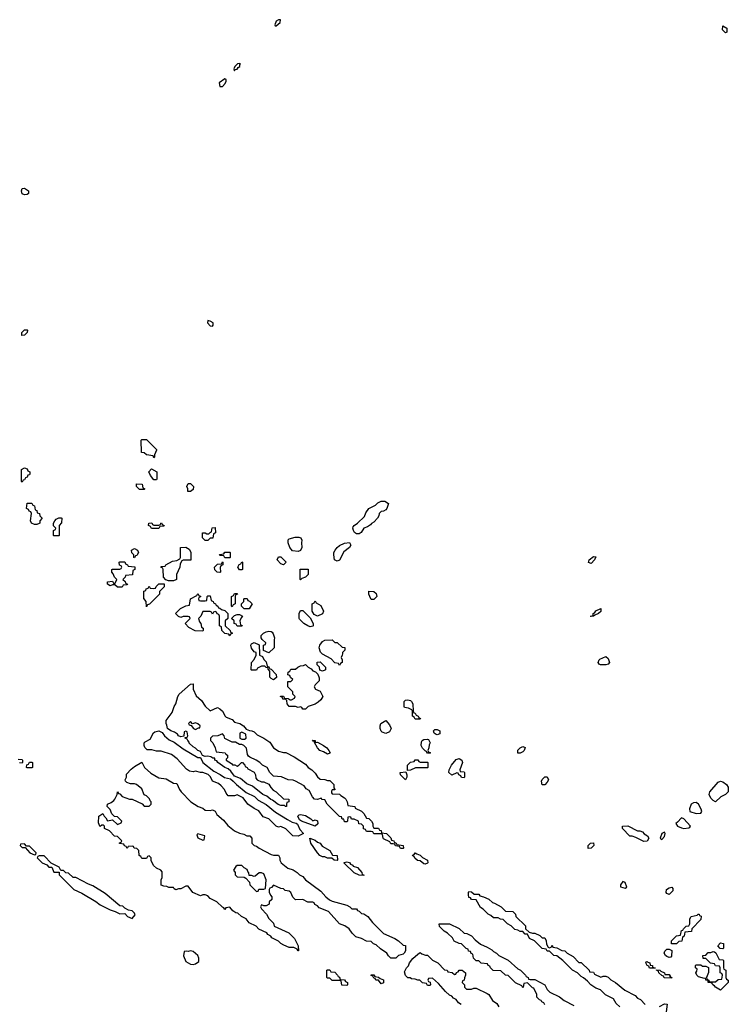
# Model space of a CAD drawing. Header units: inches. Extents: x 2701323 to 2964515, y 494916 to 722124.
# Tile 537 of 656: x 2871970 to 2877774, y 667131 to 675192. Entities that reach past the tile are written whole.
import ezdxf

# ---------------------------------------------------------------- set-up
doc = ezdxf.new("R2010")
doc.units = ezdxf.units.IN
doc.header["$MEASUREMENT"] = 0
doc.layers.add('C8676', color=7, linetype='Continuous')
doc.layers.add('C8677', color=7, linetype='Continuous')

msp = doc.modelspace()

# ---------------------------------------------------------------- linework, layer by layer
at = {"layer": 'C8676', "color": 2, "elevation": 2}
for points in [[(2873933.8, 670000), (2873934, 669990), (2873958, 669978), (2873970, 669954), (2873990, 669934), (2873998, 669898), (2874010, 669894), (2874018, 669878), (2874030, 669874), (2874072, 669830), (2874072.7, 669807.3), (2874050, 669788), (2874030, 669798), (2874018, 669810), (2874018, 669858), (2874006, 669874), (2874006, 669886), (2873988.4, 669888.4), (2873978, 669898), (2873950, 669898), (2873918, 669882), (2873910, 669866), (2873870, 669866), (2873866, 669870), (2873868, 669930), (2873890, 669954), (2873906, 669990), (2873906, 670000)], [(2874613, 670000), (2874612, 669990), (2874602, 669970), (2874612, 669950), (2874611.6, 669928.4), (2874598, 669922), (2874590, 669906), (2874582, 669922), (2874550, 669926), (2874520.4, 669960.4), (2874450, 669998), (2874448.1, 670000)], [(2871958, 669138), (2871990, 669134), (2871994, 669130), (2871994, 669110), (2871990, 669106), (2871967.3, 669107.3)], [(2876886, 667110), (2876856.4, 667136.4), (2876834.6, 667174.6), (2876769.1, 667209.1), (2876726, 667250), (2876690, 667262), (2876648, 667290), (2876620.4, 667320.4), (2876588.7, 667348.7), (2876570, 667358), (2876538, 667390), (2876498, 667410), (2876418, 667490), (2876370, 667528), (2876346, 667530), (2876310, 667566), (2876290, 667566), (2876282, 667582), (2876248.8, 667588.9), (2876186, 667650), (2876146, 667670), (2876130, 667706), (2876110, 667706), (2876090, 667726), (2876070, 667726), (2876050, 667738), (2876024.7, 667744.7), (2875994.6, 667774.6), (2875966, 667790), (2875930, 667826), (2875908.4, 667828.4), (2875890, 667838), (2875850, 667838), (2875830, 667858), (2875806, 667870), (2875766, 667910), (2875743.1, 667923.1), (2875710, 667986), (2875670, 667988), (2875662, 668002), (2875650, 668006), (2875646, 668030), (2875646, 668050), (2875650, 668054), (2875671.6, 668051.6), (2875692.7, 668032.7), (2875731.6, 668031.6), (2875738, 668018), (2875770, 668012), (2875811.6, 667991.6), (2875843.6, 667963.6), (2875859.6, 667959.6), (2875914, 667930), (2875950, 667894), (2876010, 667892), (2876032, 667870), (2876034, 667850), (2876112.7, 667772.7), (2876114, 667750), (2876142, 667722), (2876170, 667714), (2876190, 667714), (2876230, 667694), (2876250, 667674), (2876270, 667674), (2876274, 667670), (2876282, 667650), (2876283.6, 667623.6), (2876298, 667598), (2876310, 667594), (2876322, 667598), (2876330, 667614), (2876338, 667598), (2876370, 667594), (2876410, 667572), (2876434, 667570), (2876454, 667550), (2876503.6, 667523.6), (2876550, 667474), (2876570, 667472), (2876634, 667410), (2876638, 667398), (2876670, 667394), (2876678, 667378), (2876730, 667354), (2876750, 667362), (2876770, 667362), (2876790, 667352), (2876811.2, 667331.1), (2876850.9, 667310.9), (2876926.4, 667246.4), (2877010, 667202), (2877030, 667182), (2877054, 667170), (2877094, 667130)], [(2876270, 667126), (2876262, 667142), (2876246, 667150), (2876242, 667162), (2876227.3, 667167.3), (2876206, 667190), (2876206, 667210), (2876182, 667262), (2876170, 667266), (2876130, 667306), (2876098, 667302), (2876094, 667270), (2876090, 667266), (2876082, 667282), (2876030, 667306), (2875970, 667366), (2875948.4, 667368.4), (2875910, 667406), (2875848.4, 667408.4), (2875826, 667430), (2875822, 667442), (2875806, 667450), (2875802, 667462), (2875748.4, 667468.4), (2875730, 667486), (2875710, 667486), (2875686, 667510), (2875682, 667542), (2875667.3, 667547.3), (2875662, 667562), (2875647.3, 667567.3), (2875642, 667582), (2875627.3, 667587.3), (2875590, 667626), (2875568.4, 667628.4), (2875528.8, 667648.9), (2875514.6, 667674.6), (2875474.6, 667714.6), (2875446, 667730), (2875407.3, 667767.3), (2875406, 667790), (2875491.2, 667791.1), (2875570, 667752), (2875610, 667714), (2875631.6, 667711.6), (2875670, 667692), (2875699.6, 667659.6), (2875743.6, 667623.6), (2875799.8, 667599.8), (2875836.9, 667576.9), (2875850, 667562), (2875874, 667550), (2875894, 667530), (2875970, 667492), (2876050, 667422), (2876071.2, 667411.1), (2876114, 667370), (2876118, 667358), (2876134, 667350), (2876138, 667338), (2876150, 667334), (2876190, 667334), (2876270.9, 667290.9), (2876291.6, 667251.6), (2876311.6, 667231.6), (2876390.9, 667190.9), (2876430, 667162), (2876510, 667122)], [(2875586, 667130), (2875563.1, 667143.1), (2875546, 667170), (2875522, 667182), (2875510, 667198), (2875490, 667206), (2875456.4, 667236.4), (2875400.4, 667300.4), (2875350, 667346), (2875318, 667342), (2875314, 667330), (2875318, 667318), (2875332.7, 667312.7), (2875334, 667290), (2875330, 667286), (2875310, 667286), (2875302, 667302), (2875270, 667308), (2875247.3, 667327.3), (2875230, 667328), (2875210, 667338), (2875180.4, 667340.4), (2875167.3, 667347.3), (2875148, 667348), (2875130, 667366), (2875123.1, 667396.9), (2875138, 667430), (2875153.6, 667446.4), (2875162, 667470), (2875190, 667504.7), (2875230, 667542), (2875250, 667554), (2875263.6, 667543.6), (2875292.7, 667532.7), (2875310, 667532), (2875350, 667492), (2875394, 667470), (2875450, 667414), (2875471.6, 667411.6), (2875478, 667398), (2875512.7, 667392.7), (2875530, 667374), (2875542, 667378), (2875547.3, 667392.7), (2875562, 667398), (2875568.4, 667411.6), (2875594, 667410), (2875622, 667390), (2875622, 667370), (2875612.7, 667347.3), (2875611.6, 667328.4), (2875598, 667322), (2875594, 667310), (2875614, 667290), (2875614, 667270), (2875630, 667254), (2875670, 667254), (2875690, 667262), (2875710, 667262), (2875799.8, 667219.8), (2875811.2, 667211.1), (2875842.8, 667162.8), (2875876.9, 667136.9), (2875894, 667110)], [(2877210, 667112), (2877250, 667134), (2877272, 667132), (2877264.7, 667070)]]:
    msp.add_lwpolyline(points, dxfattribs=at)
at = {"layer": 'C8676', "color": 2}
for points, elevation in [([(2876770, 669909), (2876726, 669910), (2876716.4, 669916.4), (2876708.7, 669930), (2876715.3, 669950), (2876722.7, 669957.3), (2876770, 669978), (2876790, 669962), (2876801, 669930), (2876790, 669915.3)], 2), ([(2874310, 669546), (2874290, 669548), (2874282, 669562), (2874270, 669566), (2874250, 669562), (2874230, 669569.2), (2874178, 669570), (2874161.2, 669590), (2874158, 669618), (2874148.4, 669628.4), (2874126, 669630), (2874122, 669642), (2874106, 669650), (2874106, 669654), (2874130, 669654), (2874138, 669638), (2874170, 669634), (2874184.7, 669624.7), (2874195.3, 669624.7), (2874222, 669638), (2874226, 669650), (2874206, 669670), (2874206, 669690), (2874166, 669730), (2874167.3, 669772.7), (2874190, 669774), (2874206, 669790), (2874187.3, 669807.3), (2874182, 669822), (2874167.3, 669827.3), (2874168, 669850), (2874182, 669858), (2874190, 669874), (2874230, 669874), (2874248.4, 669891.6), (2874270, 669902), (2874295.3, 669904.7), (2874310, 669914), (2874334, 669890), (2874356.9, 669876.9), (2874370, 669862), (2874392.7, 669852.7), (2874412.7, 669832.7), (2874423.6, 669803.6), (2874422, 669778), (2874390, 669746), (2874382, 669730), (2874394, 669710), (2874430, 669694), (2874452, 669650), (2874436.9, 669623.1), (2874415.3, 669604.7), (2874391, 669589), (2874334, 669570)], 2), ([(2874450, 669858), (2874427.3, 669867.3), (2874426, 669890), (2874406, 669910), (2874407.3, 669932.7), (2874430, 669934), (2874474, 669890), (2874474, 669870), (2874470, 669866)], 2), ([(2873530, 669534), (2873590, 669562), (2873610, 669551.3), (2873631.3, 669530), (2873652, 669490), (2873662, 669482), (2873710, 669462), (2873730, 669442), (2873772, 669430), (2873802, 669410), (2873824.7, 669384.7), (2873851.3, 669371.3), (2873870.9, 669370.9), (2873890, 669362), (2873916, 669336), (2873970.7, 669310.7), (2874018, 669278), (2874050, 669232), (2874062, 669222), (2874090, 669204.7), (2874131.6, 669191.6), (2874150, 669191.3), (2874218, 669158), (2874310, 669098), (2874332, 669070), (2874362, 669050), (2874390, 669022), (2874410, 668992), (2874430, 668974), (2874468.4, 668971.6), (2874490, 668962), (2874510, 668962), (2874542, 668930), (2874542, 668902), (2874551.3, 668890), (2874550, 668886), (2874530, 668886), (2874523.6, 668876.4), (2874523.6, 668863.6), (2874530, 668854), (2874590, 668851.3), (2874599.6, 668839.6), (2874630, 668822), (2874642, 668810), (2874652, 668790), (2874658, 668758), (2874714, 668750), (2874718, 668738), (2874770, 668712), (2874790, 668692), (2874810, 668654), (2874830, 668652), (2874851.2, 668631.1), (2874862, 668610), (2874862, 668590), (2874870, 668574), (2874910, 668572), (2874918, 668558), (2874930, 668554), (2874934, 668534), (2874974, 668530), (2875010, 668494), (2875014, 668474), (2875034, 668470), (2875038, 668458), (2875054, 668450), (2875058, 668438), (2875112, 668430), (2875114, 668410), (2875110, 668406), (2875090, 668406), (2875082, 668422), (2875048.4, 668428.4), (2875042, 668442), (2875030, 668446), (2875010, 668446), (2875002, 668462), (2874950, 668486), (2874946, 668490), (2874942, 668522), (2874930, 668526), (2874870, 668526), (2874862, 668542), (2874850, 668546), (2874810, 668546), (2874802, 668562), (2874787.3, 668567.3), (2874786, 668590), (2874770, 668606), (2874747.3, 668607.3), (2874746, 668630), (2874710, 668646), (2874687.3, 668647.3), (2874682, 668662), (2874670, 668666), (2874658, 668662), (2874654, 668630), (2874650, 668626), (2874630, 668626), (2874626, 668646), (2874610, 668648), (2874606, 668666), (2874590, 668668), (2874488.8, 668768.9), (2874470, 668806), (2874448.4, 668808.4), (2874438, 668818), (2874410, 668808), (2874386, 668810), (2874368.4, 668828.4), (2874340.4, 668880.4), (2874316.4, 668896.4), (2874300.4, 668920.4), (2874230, 668958), (2874210, 668966), (2874170, 668968), (2874114.6, 668994.6), (2874050, 668998), (2874018, 669030), (2873998, 669070), (2873958, 669090), (2873938, 669110), (2873908, 669130), (2873854, 669154), (2873843.1, 669163.1), (2873835.3, 669175.3), (2873828, 669228), (2873806, 669250), (2873790, 669258), (2873770, 669258), (2873736.4, 669276.4), (2873710, 669278), (2873650, 669308), (2873646, 669330), (2873630, 669346), (2873591.6, 669328.4), (2873550, 669326), (2873534, 669310), (2873534, 669290), (2873551.6, 669271.6), (2873572, 669230), (2873578, 669198), (2873654, 669190), (2873658, 669178), (2873672, 669170), (2873671.6, 669148.4), (2873662, 669138), (2873662, 669130), (2873703.6, 669103.6), (2873712.7, 669092.7), (2873731.6, 669091.6), (2873750, 669082), (2873766, 669090), (2873786, 669110), (2873794, 669110), (2873814, 669090), (2873818, 669078), (2873834, 669070), (2873838, 669058), (2873891.2, 669031.1), (2873902, 669010), (2873903.6, 668983.6), (2873914, 668970), (2873950, 668952), (2873970, 668952), (2874010, 668932), (2874026, 668906), (2874045.4, 668885.4), (2874071.2, 668871.1), (2874130, 668814), (2874174, 668810), (2874174, 668790), (2874158, 668782), (2874154, 668770), (2874154, 668750), (2874146, 668750), (2874138, 668758), (2874110, 668759), (2874087, 668767), (2874041.2, 668801.2), (2874026.6, 668806.6), (2873995.1, 668835.1), (2873962, 668850), (2873878, 668918), (2873830, 668935.3), (2873779.3, 668979.3), (2873730, 668998), (2873699.3, 669039.3), (2873678.6, 669058.6), (2873650, 669069.3), (2873594, 669110), (2873584, 669124), (2873568.7, 669130), (2873567.3, 669147.3), (2873552.7, 669147.3), (2873536.4, 669156.4), (2873510, 669161.2), (2873490, 669159), (2873468.4, 669168.4), (2873450, 669202), (2873429.2, 669209.2), (2873408.8, 669228.9), (2873390, 669238), (2873358, 669270), (2873358, 669278), (2873346, 669290), (2873342, 669302), (2873326, 669310), (2873326, 669314), (2873342, 669318), (2873346, 669330), (2873342, 669362), (2873330, 669366), (2873318, 669362), (2873314, 669326), (2873290, 669322), (2873270, 669329), (2873262, 669342), (2873239, 669359), (2873209.3, 669369.3), (2873182, 669390), (2873176.4, 669416.4), (2873168.8, 669428.9), (2873170, 669454), (2873219, 669521), (2873234, 669570), (2873249.3, 669590.7), (2873265.2, 669650), (2873277.2, 669670), (2873370, 669751.3), (2873390, 669754), (2873391.3, 669710), (2873416, 669656), (2873458, 669618), (2873490, 669572)], 2), ([(2875210, 669466), (2875202, 669482), (2875186, 669490), (2875186, 669530), (2875182, 669542), (2875154.6, 669554.6), (2875122, 669562), (2875118, 669570), (2875118, 669610), (2875130, 669622), (2875150, 669624.7), (2875170, 669618), (2875178, 669610), (2875191, 669590), (2875192, 669532), (2875198, 669518), (2875210, 669514), (2875218, 669498), (2875234, 669490), (2875238, 669478), (2875254, 669470), (2875250, 669466)], 2), ([(2873370, 669446), (2873354, 669430), (2873358, 669418), (2873374, 669414), (2873394, 669390), (2873410, 669382), (2873434, 669394), (2873446, 669394), (2873448, 669410), (2873430, 669428), (2873410, 669435.3), (2873386, 669426)], 2), ([(2874970, 669348.7), (2874938, 669358), (2874930, 669366), (2874922, 669390), (2874922, 669410), (2874928.8, 669431.1), (2874970, 669454), (2874999.8, 669419.8), (2875012, 669390), (2874998, 669362)], 2), ([(2873430, 669151), (2873451.6, 669151.6), (2873471, 669110), (2873560.5, 669040.5), (2873612.5, 669012.5), (2873647.1, 668987.1), (2873696.8, 668976.8), (2873719.1, 668959.1), (2873744.7, 668930), (2873826, 668866), (2873893, 668833), (2873923, 668803), (2873990, 668766.8), (2874064.9, 668704.9), (2874163.5, 668643.5), (2874202.8, 668622.8), (2874235.3, 668615.3), (2874245.4, 668605.4), (2874263.5, 668563.5), (2874294, 668530), (2874250, 668508), (2874206, 668510), (2874150, 668568), (2874110, 668588), (2874090, 668582), (2874070, 668588.7), (2874010, 668648.7), (2873965.2, 668665.2), (2873930, 668715.3), (2873890, 668735.3), (2873838, 668770), (2873800.4, 668820.4), (2873790, 668828), (2873750, 668846), (2873730, 668838), (2873678, 668838), (2873660.2, 668860.2), (2873648, 668890), (2873620.2, 668920.2), (2873598, 668938), (2873550, 668958), (2873534, 668994), (2873513.6, 669013.6), (2873470, 669029), (2873450, 669029), (2873410, 669039), (2873390, 669035.3), (2873360.4, 669040.4), (2873336.4, 669056.4), (2873260.2, 669140.2), (2873214.8, 669174.8), (2873130, 669202.7), (2873090, 669204), (2873053.6, 669213.6), (2873015.3, 669215.3), (2872994.6, 669234.6), (2872989.1, 669249.1), (2872989.1, 669270.9), (2872999, 669281), (2873038.4, 669301.6), (2873066, 669354), (2873077.2, 669362.8), (2873110, 669370.8), (2873135.9, 669355.9), (2873154.8, 669330), (2873195.2, 669295.2), (2873236.4, 669276.4), (2873310, 669222.8)], 2), ([(2873790, 669358), (2873774, 669350), (2873774, 669310), (2873790, 669302), (2873810, 669302), (2873826, 669310), (2873822, 669342)], 2), ([(2875390, 669338), (2875380.4, 669340.4), (2875366, 669350), (2875358, 669370), (2875370, 669382), (2875390, 669382), (2875412, 669370), (2875410, 669346)], 2), ([(2874394, 669274), (2874410, 669276), (2874458, 669250), (2874484.7, 669230), (2874502, 669210), (2874514, 669190), (2874510, 669186), (2874490, 669178), (2874458, 669198), (2874429.1, 669209.1), (2874408, 669230), (2874386, 669274), (2874386, 669286), (2874374, 669286), (2874367.3, 669292.7), (2874390, 669290.7)], 2), ([(2875310, 669186), (2875302, 669202), (2875290, 669206), (2875268.8, 669228.9), (2875258, 669250), (2875260.4, 669279.6), (2875266, 669290), (2875280.4, 669299.6), (2875310, 669302), (2875318, 669298), (2875331.6, 669271.6), (2875323.6, 669256.4), (2875322, 669230), (2875314, 669210), (2875318, 669198), (2875334, 669190), (2875330, 669186)], 2), ([(2876050, 669186), (2876050, 669212), (2876070, 669232), (2876090, 669242), (2876110, 669234), (2876102, 669210), (2876090, 669198), (2876070, 669188)], 2), ([(2875610, 668986), (2875587.3, 668987.3), (2875582, 669002), (2875566, 669010), (2875562, 669022), (2875550, 669026), (2875510, 669008), (2875486, 669030), (2875488, 669050), (2875508, 669090), (2875545.2, 669134.8), (2875570, 669144.7), (2875591.2, 669131.1), (2875598, 669110), (2875574, 669050), (2875578, 669038), (2875610, 669034), (2875614, 669030), (2875614, 668990)], 2), ([(2872030, 669066), (2872026, 669070), (2872027.3, 669092.7), (2872042, 669098), (2872050, 669114), (2872070, 669114), (2872074, 669110), (2872074, 669070), (2872070, 669066)], 2), ([(2873530, 668718), (2873550, 668722), (2873570, 668712), (2873585.4, 668685.4), (2873638.8, 668638.8), (2873675.3, 668595.3), (2873730, 668551), (2873770, 668531), (2873804.7, 668524.7), (2873831.6, 668511.6), (2873854, 668510), (2873872, 668490), (2873872, 668450), (2873891.2, 668431.1), (2873910, 668426), (2873932, 668410), (2874030, 668358), (2874050, 668352), (2874090, 668352), (2874102, 668330), (2874102, 668310), (2874111.3, 668290), (2874166.4, 668246.4), (2874210, 668231.3), (2874242, 668210), (2874262, 668190), (2874290, 668178), (2874310.9, 668150.9), (2874436.3, 668056.3), (2874478, 668010), (2874507.5, 667987.5), (2874530, 667976), (2874650, 667942), (2874674, 667930), (2874690, 667914), (2874730, 667914), (2874738, 667898), (2874750, 667894), (2874770, 667874), (2874790, 667872), (2874822, 667850), (2874859.6, 667799.6), (2874950, 667712), (2875042, 667670), (2875072, 667650), (2875110, 667614), (2875131.3, 667611.3), (2875131.3, 667570), (2875118, 667550), (2875110, 667542), (2875074, 667530), (2875050, 667508), (2875010, 667508), (2874990, 667528), (2874978, 667550), (2874924.7, 667584.7), (2874890, 667618), (2874867.3, 667627.3), (2874850, 667646), (2874810, 667648), (2874770, 667668.7), (2874723.2, 667683.2), (2874692.9, 667712.9), (2874668.7, 667750), (2874632.7, 667772.7), (2874588.7, 667790), (2874498, 667890), (2874422, 667922), (2874410, 667938), (2874387.3, 667947.3), (2874382, 667962), (2874370, 667966), (2874330, 667966), (2874290, 667988), (2874230, 667986), (2874208.4, 668008.4), (2874190, 668046), (2874176.4, 668056.4), (2874144, 668064), (2874130, 668075.3), (2874110, 668078), (2874050, 668106), (2874032.7, 668087.3), (2874018, 668082), (2874014, 668070), (2874014, 668050), (2874023.6, 668023.6), (2874034, 668010), (2874034, 667990), (2874014, 667970), (2874014, 667950), (2873990, 667938), (2873970, 667938), (2873950, 667946), (2873942, 667930), (2873950, 667914), (2873992, 667870), (2874010, 667834), (2874050, 667794), (2874054, 667770), (2874175.3, 667715.3), (2874222, 667670), (2874252, 667610), (2874254, 667570), (2874250, 667568), (2874242, 667582), (2874215.3, 667595.3), (2874176.4, 667596.4), (2874134.6, 667614.6), (2874108.8, 667628.9), (2874090, 667648), (2874036.4, 667676.4), (2874026, 667690), (2874003.1, 667703.1), (2873995.3, 667715.3), (2873930, 667746), (2873906, 667770), (2873850, 667798), (2873826, 667830), (2873786, 667850), (2873756.4, 667876.4), (2873740.4, 667880.4), (2873715.3, 667895.3), (2873690, 667926), (2873658, 667922), (2873650, 667906), (2873642, 667922), (2873630, 667926), (2873586, 667970), (2873530, 667998), (2873510, 668018), (2873490, 668026), (2873470, 668026), (2873450, 668018), (2873387.3, 668047.3), (2873350, 668098), (2873330, 668098), (2873290, 668075.3), (2873270, 668075.3), (2873250, 668068.7), (2873236.4, 668076.4), (2873230, 668086), (2873192.7, 668087.3), (2873176.4, 668096.4), (2873150, 668098), (2873130, 668106), (2873128, 668150), (2873138, 668170), (2873136.4, 668216.4), (2873126, 668230), (2873090, 668246), (2873067.3, 668267.3), (2873048, 668308), (2873046, 668330), (2873030, 668346), (2873018, 668342), (2873010, 668326), (2872970, 668326), (2872962, 668342), (2872948.4, 668348.4), (2872946, 668390), (2872930, 668406), (2872908.4, 668408.4), (2872902, 668422), (2872890, 668426), (2872858, 668422), (2872850, 668406), (2872842, 668422), (2872827.3, 668427.3), (2872822, 668442), (2872787.3, 668447.3), (2872787.3, 668452.7), (2872802, 668458), (2872806, 668470), (2872770, 668506), (2872747.3, 668507.3), (2872706, 668550), (2872666, 668570), (2872666, 668590), (2872656.4, 668596.4), (2872643.6, 668596.4), (2872630, 668586), (2872626, 668590), (2872616.4, 668616.4), (2872618, 668670), (2872650, 668694), (2872662, 668670), (2872676.9, 668656.9), (2872690, 668634), (2872730, 668642), (2872770, 668602), (2872802, 668618), (2872806, 668630), (2872770, 668666), (2872747.3, 668667.3), (2872726, 668690), (2872710, 668726), (2872686, 668750), (2872688, 668770), (2872718, 668782), (2872741.2, 668798.8), (2872749, 668810), (2872768, 668850), (2872770, 668871.3), (2872778, 668858), (2872790, 668854), (2872810, 668832), (2872870, 668811.3), (2872891.6, 668811.6), (2872972.7, 668772.7), (2872990, 668754), (2873030, 668754), (2873046, 668770), (2873046, 668790), (2873038, 668798), (2873033.6, 668813.6), (2873010, 668838), (2872990, 668846), (2872970, 668895.3), (2872926, 668930), (2872910, 668935.3), (2872876.4, 668936.4), (2872847.3, 668947.3), (2872838, 668958), (2872835.3, 668970), (2872844, 668990), (2872846, 669014), (2872882.9, 669057.1), (2872910, 669078.8), (2872970, 669114), (2872991.3, 669070), (2873044, 669024), (2873110, 668984.7), (2873170, 668976), (2873230, 668942), (2873258, 668938), (2873278, 668890), (2873291.3, 668870), (2873371.3, 668790), (2873432, 668750), (2873470, 668736), (2873490, 668721)], 2), ([(2875250, 669114), (2875310, 669114), (2875314, 669110), (2875314, 669070), (2875310, 669066), (2875212.7, 669067.3), (2875170, 669048), (2875146, 669046), (2875146, 669090), (2875170, 669114), (2875202, 669118), (2875208.4, 669131.6), (2875231.6, 669131.6), (2875238, 669118)], 2), ([(2875130, 668968.7), (2875088, 669010), (2875086, 669030), (2875134, 669034), (2875142, 669010), (2875142, 668990)], 2), ([(2876248.7, 668928.7), (2876243.1, 668956.9), (2876248.8, 668971.1), (2876270, 668992), (2876290, 668994), (2876302, 668970), (2876291.2, 668948.9), (2876270, 668928.7)], 2), ([(2877670, 668788), (2877650, 668799), (2877630, 668819.3), (2877617, 668850), (2877622.9, 668870), (2877690, 668950.4), (2877710, 668957.1), (2877730, 668953), (2877758, 668930), (2877772, 668910), (2877772, 668870), (2877750, 668848), (2877711.6, 668828.4)], 2), ([(2877510, 668783.7), (2877490, 668780.9), (2877471, 668770), (2877454.8, 668730), (2877458, 668710), (2877510, 668694), (2877550, 668696), (2877556.2, 668710), (2877551.9, 668728.1), (2877530, 668769.4)], 6), ([(2874370, 668634), (2874390, 668642), (2874410, 668634), (2874411.6, 668608.4), (2874390, 668588.7), (2874278, 668630), (2874261.2, 668641.2), (2874248, 668672), (2874258, 668682), (2874270, 668684.7), (2874310, 668678), (2874354, 668650)], 2), ([(2877082.7, 668462.7), (2877016.4, 668496.4), (2876987.3, 668507.3), (2876968.4, 668508.4), (2876906, 668570), (2876906, 668590), (2876951.2, 668591.1), (2877030, 668552), (2877050, 668551.3), (2877070, 668542), (2877085.4, 668525.4), (2877112, 668510), (2877122, 668490), (2877110, 668466)], 2), ([(2877390, 668659), (2877359.1, 668620.9), (2877344.7, 668610), (2877358, 668590), (2877390, 668574.8), (2877410, 668570.8), (2877450, 668576), (2877459.3, 668580.7), (2877464, 668590), (2877410, 668649.2)], 6), ([(2873430, 668526), (2873422, 668518), (2873430, 668494), (2873470, 668474), (2873482, 668478), (2873486, 668510)], 2), ([(2877250, 668539.3), (2877228.2, 668530), (2877216, 668490), (2877230, 668480.7), (2877250, 668506), (2877257, 668530)], 6), ([(2872010, 668446), (2871978, 668442), (2871974, 668430), (2871990, 668414), (2872014, 668414), (2872054, 668370), (2872090, 668354), (2872102, 668358), (2872106, 668370), (2872050, 668426), (2872026, 668426)], 6), ([(2874570, 668308), (2874546, 668310), (2874527.3, 668327.3), (2874490, 668328.7), (2874470, 668338), (2874450, 668338), (2874428.8, 668348.9), (2874408, 668370), (2874355.3, 668450), (2874346, 668490), (2874390, 668476), (2874410, 668458), (2874430.6, 668450.6), (2874446.4, 668426.4), (2874510, 668391.3), (2874532, 668352), (2874571.3, 668350), (2874574, 668310)], 2), ([(2876627.3, 668407.3), (2876626, 668430), (2876646, 668450), (2876670, 668452), (2876672, 668430), (2876650, 668408)], 2), ([(2872170, 668346), (2872130, 668346), (2872118, 668342), (2872114, 668330), (2872154, 668290), (2872192.7, 668272.7), (2872210, 668254), (2872232.7, 668252.7), (2872250, 668214), (2872294, 668214), (2872294, 668190), (2872414, 668070), (2872479.8, 668039.8), (2872594, 667974), (2872630, 667946), (2872710, 667904.7), (2872751.6, 667891.6), (2872790, 667872), (2872830, 667874), (2872854, 667850), (2872890, 667834), (2872915.3, 667864.7), (2872910, 667878), (2872890, 667895.3), (2872860.4, 667900.4), (2872830, 667918), (2872813.6, 667933.6), (2872790, 667938), (2872670, 668038), (2872570, 668102), (2872534.6, 668114.6), (2872430, 668168), (2872408.4, 668168.4), (2872370, 668206), (2872347.3, 668207.3), (2872330, 668226), (2872306, 668226), (2872294.6, 668254.6), (2872227.3, 668287.3)], 6), ([(2875290, 668278), (2875280.4, 668280.4), (2875250, 668306), (2875228.4, 668308.4), (2875207.3, 668327.3), (2875202, 668342), (2875190, 668346), (2875187.3, 668352.7), (2875202, 668358), (2875210, 668372), (2875222, 668362), (2875250, 668352), (2875270, 668332), (2875310.7, 668310.7), (2875314, 668290), (2875310, 668286)], 2), ([(2873790, 668268), (2873750, 668268), (2873739.6, 668260.4), (2873722, 668230), (2873734, 668210), (2873734, 668190), (2873750, 668174), (2873807.3, 668172.7), (2873823.6, 668163.6), (2873851.6, 668131.6), (2873854, 668110), (2873910, 668054), (2873922, 668058), (2873930, 668074), (2873970, 668074), (2873982, 668078), (2873988, 668150), (2873970, 668198), (2873950, 668208), (2873932.7, 668207.3), (2873899.6, 668180.4), (2873890, 668178), (2873870, 668186), (2873850, 668186), (2873847.3, 668207.3), (2873838, 668218), (2873833.6, 668233.6), (2873808.8, 668248.9)], 2), ([(2874790, 668186), (2874750, 668188), (2874710, 668208), (2874627.3, 668287.3), (2874627.3, 668292.7), (2874650, 668298), (2874670, 668291), (2874679.6, 668279.6), (2874698, 668270), (2874702, 668262), (2874738, 668250), (2874772, 668210), (2874774, 668194), (2874790, 668192)], 2), ([(2876910, 668135.3), (2876891.3, 668110), (2876892, 668092), (2876930, 668081), (2876942, 668090), (2876930, 668128)], 6), ([(2877290, 668028.7), (2877270, 668038), (2877265.2, 668045.2), (2877269, 668070), (2877290, 668084.7), (2877311.3, 668091.3), (2877319.6, 668079.6), (2877319.6, 668060.4)], 2), ([(2877350, 667626), (2877307.3, 667627.3), (2877308.4, 667651.6), (2877350, 667692), (2877382, 667698), (2877390, 667734), (2877402, 667738), (2877406, 667750), (2877428.4, 667771.6), (2877450, 667774), (2877458, 667790), (2877458, 667830), (2877469, 667851), (2877518, 667862), (2877526, 667870), (2877534, 667870), (2877538, 667858), (2877551.6, 667851.6), (2877550, 667826), (2877474, 667750), (2877472.7, 667727.3), (2877418, 667722), (2877411.6, 667688.4), (2877398, 667682), (2877392.7, 667647.3), (2877370, 667646)], 2), ([(2877730, 667586), (2877707.3, 667587.3), (2877688.4, 667608.4), (2877710, 667634), (2877734, 667630), (2877734, 667590)], 2), ([(2873370, 667568.7), (2873350, 667562), (2873334, 667566), (2873318, 667562), (2873312, 667528), (2873330, 667482.8), (2873370, 667458.8), (2873390, 667456), (2873410, 667462), (2873438, 667482), (2873438, 667510), (2873428.7, 667530), (2873390, 667562)], 6), ([(2877290, 667515.3), (2877270, 667521.2), (2877259, 667530), (2877249.3, 667550.7), (2877254.6, 667565.4), (2877270, 667582), (2877290, 667582), (2877312.7, 667572.7), (2877310, 667526), (2877302, 667518)], 2), ([(2877710, 667248), (2877668.7, 667270), (2877662, 667282), (2877646, 667290), (2877642, 667302), (2877628.4, 667308.4), (2877610, 667309), (2877608, 667328), (2877588.7, 667330), (2877586, 667346), (2877578, 667342), (2877530, 667355.3), (2877515.3, 667370), (2877508.7, 667390), (2877516.4, 667403.6), (2877518, 667418), (2877506, 667430), (2877506, 667450), (2877510, 667454), (2877550, 667454), (2877563.6, 667443.6), (2877590, 667442), (2877612.7, 667432.7), (2877612.7, 667392.7), (2877594, 667350), (2877598, 667338), (2877614, 667330), (2877618, 667318), (2877630, 667314), (2877670, 667314), (2877690, 667334), (2877722, 667338), (2877726, 667370), (2877722, 667382), (2877706, 667390), (2877706, 667430), (2877702, 667442), (2877670, 667446), (2877662, 667462), (2877627.3, 667467.3), (2877590, 667506), (2877567.3, 667507.3), (2877566, 667530), (2877590, 667534), (2877610, 667554), (2877630, 667554), (2877650, 667562), (2877659.6, 667559.6), (2877672.7, 667552.7), (2877698, 667498), (2877730, 667494), (2877734, 667490), (2877734, 667430), (2877738, 667418), (2877754, 667410), (2877754, 667350), (2877758, 667338), (2877774, 667330), (2877774, 667310)], 2), ([(2877170, 667426), (2877127.3, 667427.3), (2877122, 667442), (2877108.4, 667448.4), (2877098, 667470), (2877102, 667478), (2877110, 667482), (2877115.3, 667475.3), (2877131.3, 667470), (2877132.7, 667452.7), (2877152, 667450), (2877154, 667434), (2877174, 667430), (2877174, 667426)], 2), ([(2874650, 667286), (2874607.3, 667287.3), (2874602, 667322), (2874590, 667326), (2874530, 667326), (2874510, 667346), (2874490, 667346), (2874486, 667350), (2874486, 667410), (2874490, 667414), (2874510, 667414), (2874518, 667398), (2874550, 667394), (2874574, 667370), (2874578, 667358), (2874590, 667354), (2874594, 667334), (2874630, 667332), (2874638, 667318), (2874654, 667310), (2874654, 667290)], 2), ([(2874930, 667298), (2874908, 667328), (2874886, 667330), (2874882, 667342), (2874870, 667346), (2874862, 667362), (2874850, 667366), (2874848.4, 667371.6), (2874870, 667372), (2874878, 667358), (2874910, 667352), (2874922, 667342), (2874950, 667332), (2874950, 667308)], 2), ([(2877254, 667374), (2877290, 667374.8), (2877298, 667362), (2877294, 667354), (2877306, 667354), (2877312, 667350), (2877310, 667346), (2877247.3, 667347.3), (2877242, 667362), (2877230, 667366), (2877206, 667390), (2877202, 667402), (2877186, 667410), (2877186, 667414), (2877214, 667410), (2877222, 667402), (2877252, 667390)], 2)]:
    msp.add_lwpolyline(points, close=True, dxfattribs=dict(at, elevation=elevation))
at = {"layer": 'C8677', "color": 2}
for points, elevation in [([(2874090, 675192), (2874070, 675179), (2874061, 675150), (2874062.8, 675142.8), (2874070, 675141), (2874102.7, 675170), (2874106, 675190)], 6), ([(2877750, 675084), (2877726.6, 675110), (2877730, 675142), (2877762, 675122), (2877762, 675090)], 2), ([(2873770, 674833.2), (2873754, 674830), (2873732, 674810), (2873724.7, 674790), (2873730, 674774), (2873734.6, 674785.4), (2873750, 674787.3), (2873759, 674801), (2873772.3, 674810), (2873773.6, 674826.4), (2873778, 674830)], 6), ([(2873650, 674708), (2873605.2, 674674.8), (2873610, 674644.7), (2873630, 674644), (2873652.3, 674670), (2873662, 674690), (2873662, 674702)], 6), ([(2872010, 673758), (2871990, 673766), (2871985.2, 673790), (2871990, 673810.8), (2872010, 673813.4), (2872041, 673790), (2872042, 673770), (2872030, 673762)], 2), ([(2873512, 672728), (2873507.7, 672710), (2873530, 672686), (2873550, 672682.8), (2873556, 672690), (2873555.1, 672710), (2873530, 672725.2)], 6), ([(2871987.3, 672607.3), (2871988.4, 672631.6), (2872010, 672654), (2872030, 672654), (2872034, 672650), (2872032, 672630), (2872010, 672608)], 2), ([(2873070, 671606), (2873062, 671622), (2873008.4, 671628.4), (2872990, 671646), (2872967.3, 671647.3), (2872966, 671750), (2872970, 671754), (2873010, 671754), (2873090, 671674), (2873091.6, 671668.4), (2873074, 671630), (2873074, 671610)], 2), ([(2871990, 671406), (2871986, 671410), (2871986, 671510), (2872010, 671522), (2872030, 671514), (2872038, 671498), (2872054, 671490), (2872052.7, 671472.7), (2872050, 671466), (2872038, 671462), (2872030, 671446), (2872018, 671442), (2872010, 671426), (2871998, 671422)], 2), ([(2873070, 671426), (2873040.4, 671460.4), (2873028, 671490), (2873050, 671514), (2873094, 671490), (2873094, 671430), (2873090, 671426)], 2), ([(2872950, 671346), (2872926, 671370), (2872927.3, 671392.7), (2872974, 671390), (2872978, 671358), (2872994, 671350), (2872990, 671346)], 2), ([(2873370, 671328), (2873348, 671330), (2873348, 671350), (2873338, 671370), (2873350, 671394), (2873370, 671394), (2873394, 671370), (2873390, 671346)], 2), ([(2874730, 670982), (2874713.6, 670993.6), (2874704, 671010), (2874699, 671030), (2874701.2, 671038.8), (2874708.8, 671051.1), (2874738, 671070), (2874794, 671126), (2874804.7, 671155.3), (2874829.3, 671190.7), (2874883.1, 671216.9), (2874903.2, 671236.8), (2874930, 671250.7), (2874962, 671250), (2874990.7, 671230.7), (2874978, 671190), (2874970, 671178), (2874950, 671168), (2874930, 671166), (2874914, 671150), (2874912, 671130), (2874902, 671110), (2874870, 671078), (2874851.6, 671068.4), (2874843.6, 671056.4), (2874819.8, 671040.2), (2874790, 671028), (2874766.4, 670993.6), (2874750, 670984)], 2), ([(2872090, 671058), (2872068, 671070), (2872058, 671090), (2872066, 671150), (2872062, 671162), (2872047.3, 671167.3), (2872042, 671182), (2872026, 671190), (2872030, 671234), (2872070, 671234), (2872078, 671218), (2872091.6, 671211.6), (2872098, 671178), (2872110, 671174), (2872114, 671154), (2872132, 671150), (2872134, 671130), (2872154, 671110), (2872134, 671090), (2872134, 671070), (2872130, 671066), (2872110, 671058)], 2), ([(2872250, 670966), (2872246, 670970), (2872246, 671010), (2872262, 671018), (2872266, 671030), (2872248, 671048), (2872248, 671070), (2872258, 671090), (2872270, 671102), (2872290, 671114), (2872310, 671114), (2872314, 671110), (2872312.7, 671072.7), (2872294, 671050), (2872294, 670970), (2872290, 670966)], 2), ([(2873050, 671026), (2873042, 671042), (2873026, 671050), (2873028, 671070), (2873051.6, 671071.6), (2873058, 671058), (2873070, 671054), (2873110, 671054), (2873122, 671058), (2873126, 671070), (2873131.6, 671071.6), (2873138, 671058), (2873154, 671050), (2873150, 671046), (2873118, 671042), (2873110, 671026)], 2), ([(2873510, 670928), (2873488.4, 670928.4), (2873466, 670950), (2873466, 670990), (2873490, 670992), (2873503.6, 670983.6), (2873518, 670982), (2873530, 670994), (2873542, 670998), (2873547.3, 671032.7), (2873570, 671034), (2873574, 670990), (2873558, 670982), (2873552.7, 670947.3), (2873530, 670946)], 2), ([(2874250, 670838), (2874204, 670844), (2874182, 670870), (2874168.8, 670908.9), (2874170, 670934), (2874178, 670942), (2874225.6, 670954.4), (2874256, 670956), (2874274, 670950), (2874282, 670930), (2874278, 670910), (2874282, 670870), (2874270, 670846)], 2), ([(2872910, 670786), (2872906, 670790), (2872906, 670810), (2872888.4, 670828.4), (2872886, 670850), (2872910, 670862), (2872934, 670850), (2872942, 670830), (2872930, 670806), (2872918, 670802)], 2), ([(2873190, 670598), (2873167.3, 670607.3), (2873148, 670628), (2873146, 670690), (2873142, 670702), (2873126, 670710), (2873130, 670714), (2873162, 670718), (2873166, 670730), (2873220.4, 670759.6), (2873256.4, 670763.6), (2873282, 670778), (2873286, 670790), (2873286, 670870), (2873330, 670874), (2873356.9, 670856.9), (2873371.6, 670831.6), (2873372, 670768), (2873310, 670766), (2873298, 670762), (2873283.6, 670736.4), (2873282, 670710), (2873254, 670650), (2873254, 670610), (2873250, 670606), (2873230, 670598)], 2), ([(2874570, 670758), (2874548, 670770), (2874542, 670810), (2874544, 670830), (2874554, 670850), (2874569.3, 670870.7), (2874590, 670886), (2874630, 670906), (2874670, 670911.3), (2874682, 670890), (2874672, 670870), (2874624.5, 670835.5), (2874590, 670768)], 2), ([(2873650, 670786), (2873642, 670802), (2873610, 670806), (2873606, 670810), (2873610, 670814), (2873642, 670818), (2873650, 670834), (2873690, 670834), (2873694, 670830), (2873694, 670790), (2873690, 670786)], 2), ([(2874130, 670728), (2874110, 670738), (2874078, 670770), (2874090, 670794), (2874110, 670794), (2874151.6, 670751.6)], 2), ([(2876650, 670739), (2876628, 670748), (2876635.3, 670770), (2876670, 670798), (2876690, 670794), (2876678, 670770)], 2), ([(2872770, 670546), (2872750, 670566), (2872730, 670566), (2872710, 670558), (2872688, 670570), (2872688, 670590), (2872730, 670594), (2872738, 670578), (2872750, 670574), (2872766, 670610), (2872747.3, 670627.3), (2872740.4, 670640.4), (2872736.4, 670656.4), (2872726, 670670), (2872726, 670690), (2872730, 670694), (2872790, 670694), (2872802, 670698), (2872806, 670710), (2872802, 670722), (2872787.3, 670727.3), (2872786, 670750), (2872790, 670754), (2872830, 670754), (2872838, 670738), (2872854, 670730), (2872858, 670718), (2872912.7, 670712.7), (2872914, 670690), (2872898, 670682), (2872892.7, 670647.3), (2872838, 670642), (2872832.7, 670627.3), (2872814, 670610), (2872832.7, 670592.7), (2872838, 670578), (2872854, 670570), (2872850, 670566), (2872818, 670562), (2872810, 670546)], 2), ([(2873610, 670666), (2873588.4, 670668.4), (2873567.3, 670687.3), (2873566, 670710), (2873590, 670734), (2873622, 670738), (2873630, 670754), (2873634, 670750), (2873634, 670730), (2873618, 670722), (2873612.7, 670707.3), (2873614, 670670)], 2), ([(2873770, 670688), (2873758, 670710), (2873767.3, 670732.7), (2873782, 670738), (2873790, 670754), (2873794, 670750), (2873794, 670690), (2873790, 670688)], 2), ([(2874270, 670606), (2874266, 670610), (2874267.3, 670692.7), (2874332.7, 670692.7), (2874332, 670650), (2874310, 670628), (2874282, 670618)], 2), ([(2873010, 670386), (2873006, 670430), (2872987.3, 670452.7), (2872987.3, 670512.7), (2873002, 670518), (2873007.3, 670532.7), (2873022, 670538), (2873030, 670554), (2873038, 670538), (2873070, 670534), (2873082, 670538), (2873087.3, 670552.7), (2873110, 670574), (2873152.7, 670572.7), (2873154, 670550), (2873114, 670510), (2873114, 670490), (2873032.7, 670407.3), (2873018, 670402)], 2), ([(2873450, 670434), (2873490, 670434), (2873502, 670438), (2873506, 670470), (2873510, 670474), (2873530, 670474), (2873538, 670438), (2873554, 670430), (2873558, 670418), (2873574, 670410), (2873578, 670398), (2873594, 670390), (2873598, 670378), (2873610, 670374), (2873622, 670362), (2873650, 670354), (2873674, 670330), (2873674, 670290), (2873654, 670270), (2873654, 670230), (2873692.7, 670192.7), (2873698, 670178), (2873714, 670170), (2873698, 670162), (2873690, 670148), (2873682, 670162), (2873650, 670168), (2873626, 670190), (2873622, 670222), (2873606, 670230), (2873606, 670310), (2873602, 670322), (2873587.3, 670327.3), (2873582, 670342), (2873570, 670346), (2873558, 670342), (2873550, 670326), (2873542, 670342), (2873530, 670346), (2873470, 670346), (2873454, 670310), (2873434, 670290), (2873443.6, 670263.6), (2873454, 670250), (2873458, 670218), (2873474, 670210), (2873474, 670190), (2873470, 670186), (2873408.4, 670188.4), (2873356.4, 670216.4), (2873326, 670250), (2873366, 670290), (2873362, 670302), (2873350, 670306), (2873310, 670306), (2873290, 670298), (2873270, 670306), (2873246, 670330), (2873288.4, 670371.6), (2873330, 670394), (2873362, 670398), (2873368.7, 670451.3), (2873422, 670478), (2873430, 670494), (2873438, 670478), (2873454, 670470), (2873438, 670462), (2873434, 670450), (2873438, 670438)], 2), ([(2873710, 670386), (2873706, 670390), (2873706, 670470), (2873722, 670478), (2873730, 670494), (2873750, 670494), (2873754, 670490), (2873738, 670482), (2873734, 670470), (2873734, 670410), (2873718, 670402)], 2), ([(2873850, 670368), (2873808.4, 670368.4), (2873786, 670390), (2873786, 670410), (2873806, 670430), (2873806, 670450), (2873810, 670454), (2873832.7, 670452.7), (2873838, 670438), (2873852.7, 670432.7), (2873874, 670410)], 2), ([(2874410, 670308), (2874383.1, 670323.1), (2874366, 670350), (2874366, 670410), (2874382, 670418), (2874390, 670434), (2874398, 670418), (2874436.9, 670396.9), (2874458, 670350), (2874451.2, 670328.9)], 2), ([(2874850, 670446), (2874846, 670450), (2874828.4, 670488.4), (2874830, 670514), (2874870, 670512), (2874890, 670494), (2874894, 670470), (2874870, 670446)], 2), ([(2874350, 670222), (2874329.1, 670229.1), (2874298, 670250), (2874263.1, 670283.1), (2874258, 670290), (2874258, 670330), (2874270, 670354), (2874290, 670354), (2874350, 670294), (2874374, 670250), (2874374, 670230), (2874370, 670228)], 2), ([(2876650, 670306), (2876646, 670310), (2876666, 670314), (2876668, 670330), (2876682, 670338), (2876690, 670351.3), (2876730.9, 670370.9), (2876730, 670348), (2876712, 670330), (2876682, 670318), (2876670, 670308)], 2), ([(2873750, 670226), (2873742, 670242), (2873727.3, 670247.3), (2873726, 670270), (2873706, 670290), (2873730, 670314), (2873750, 670322), (2873770, 670322), (2873794, 670310), (2873783.6, 670296.4), (2873774, 670270), (2873778, 670238), (2873792.7, 670232.7), (2873790, 670226)], 2), ([(2874010, 670008), (2873967.3, 670027.3), (2873966, 670070), (2873982, 670078), (2873986, 670090), (2873956.4, 670116.4), (2873948, 670130), (2873948, 670150), (2873968, 670170), (2873990, 670181), (2874010, 670184.7), (2874030, 670182), (2874036.9, 670176.9), (2874045.4, 670165.4), (2874058, 670130), (2874054, 670114), (2874054, 670050)], 2)]:
    msp.add_lwpolyline(points, close=True, dxfattribs=dict(at, elevation=elevation))
at = {"layer": 'C8677', "color": 2, "elevation": 2}
for points in [[(2874448.1, 670000), (2874434.6, 670014.6), (2874422, 670050), (2874429.1, 670070.9), (2874450, 670102), (2874470, 670112), (2874530, 670114), (2874550, 670094), (2874570, 670094), (2874610, 670054), (2874632.7, 670052.7), (2874634, 670030), (2874614, 670010), (2874613, 670000)], [(2873906, 670000), (2873906, 670010), (2873890, 670018), (2873870, 670046), (2873862, 670070), (2873870, 670082), (2873890, 670092), (2873932.7, 670072.7), (2873933.8, 670000)]]:
    msp.add_lwpolyline(points, dxfattribs=at)

doc.saveas('drawing.dxf')
